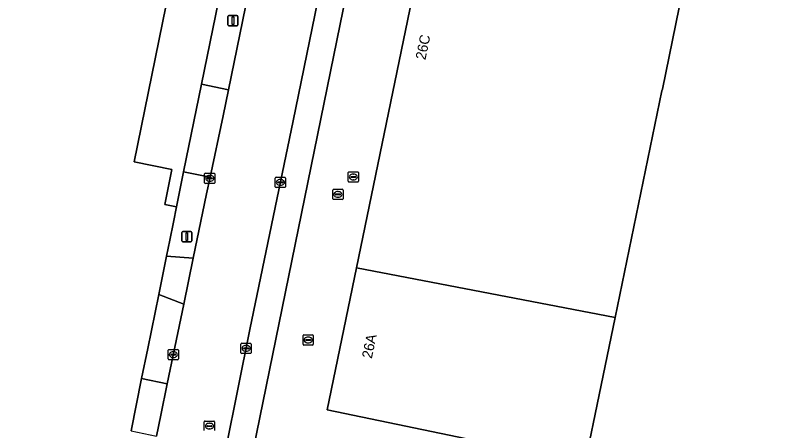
# Model space of a CAD drawing. Extents: x 157692 to 159674, y 381452 to 383291.
# Drawn here: x 158379 to 158454.9, y 382771 to 382811.5 of the extents above; entities that cross this region are included whole.
import ezdxf

# ---------------------------------------------------------------- set-up
doc = ezdxf.new("R2010")
doc.units = 0
for name, color, linetype in [('IMGEO_Erf', 7, 'Continuous'), ('IMGEO_Kolk', 7, 'Continuous'), ('IMGEO_Lichtmast', 7, 'Continuous'), ('IMGEO_Pand', 7, 'Continuous'), ('IMGEO_Pand_nummerreeks', 7, 'Continuous'), ('IMGEO_Rijbaan_lokaal_open', 7, 'Continuous'), ('IMGEO_Rioolput', 7, 'Continuous'), ('IMGEO_Voetpad_open', 7, 'Continuous')]:
    doc.layers.add(name, color=color, linetype=linetype)

msp = doc.modelspace()

# ---------------------------------------------------------------- linework, layer by layer
at = {"layer": 'IMGEO_Erf'}
for points in [[(158431.694, 382768.411), (158409.536, 382772.994), (158412.409, 382786.885), (158421.817, 382832.37), (158421.846, 382832.364), (158422.818, 382837.106), (158416.523, 382838.395), (158423.158, 382870.781)], [(158416.473, 382838.324), (158401.073, 382762.998)], [(158395.163, 382819.319), (158390.654, 382797.244), (158394.352, 382796.489), (158393.651, 382793.056), (158394.792, 382792.823), (158395.487, 382796.257), (158397.232, 382804.812), (158400.023, 382818.37)]]:
    msp.add_lwpolyline(points, dxfattribs=at)
at = {"layer": 'IMGEO_Kolk'}
for p, q in [((158397.55, 382795.197), (158397.55, 382796.049)), ((158397.625, 382796.123), (158398.477, 382796.123)), ((158398.551, 382796.049), (158398.551, 382795.197)), ((158397.809, 382795.617), (158397.809, 382795.629)), ((158398.247, 382795.58), (158397.849, 382795.58)), ((158397.852, 382795.666), (158398.25, 382795.666)), ((158398.061, 382795.343), (158398.036, 382795.343)), ((158398.038, 382795.903), (158398.063, 382795.903)), ((158398.293, 382795.629), (158398.293, 382795.617)), ((158404.462, 382794.799), (158404.462, 382795.651)), ((158404.537, 382795.725), (158405.389, 382795.725)), ((158404.721, 382795.219), (158404.721, 382795.231)), ((158405.159, 382795.182), (158404.761, 382795.182)), ((158404.764, 382795.268), (158405.162, 382795.268)), ((158404.95, 382795.505), (158404.975, 382795.505)), ((158405.205, 382795.231), (158405.205, 382795.219)), ((158405.463, 382795.651), (158405.463, 382794.799)), ((158398.477, 382795.123), (158397.625, 382795.123)), ((158405.389, 382794.725), (158404.537, 382794.725)), ((158404.973, 382794.945), (158404.948, 382794.945)), ((158410.093, 382793.622), (158410.093, 382794.474)), ((158410.168, 382794.548), (158411.02, 382794.548)), ((158411.094, 382794.474), (158411.094, 382793.622)), ((158410.352, 382794.042), (158410.352, 382794.054)), ((158410.79, 382794.005), (158410.392, 382794.005)), ((158410.395, 382794.091), (158410.793, 382794.091)), ((158410.604, 382793.768), (158410.579, 382793.768)), ((158410.581, 382794.328), (158410.606, 382794.328)), ((158410.836, 382794.054), (158410.836, 382794.042)), ((158411.02, 382793.548), (158410.168, 382793.548)), ((158407.181, 382779.398), (158407.181, 382780.25)), ((158407.256, 382780.324), (158408.108, 382780.324)), ((158407.669, 382780.104), (158407.694, 382780.104)), ((158408.182, 382780.25), (158408.182, 382779.398)), ((158401.107, 382778.574), (158401.107, 382779.426)), ((158401.182, 382779.5), (158402.034, 382779.5)), ((158401.595, 382779.28), (158401.62, 382779.28)), ((158402.108, 382779.426), (158402.108, 382778.574)), ((158408.108, 382779.324), (158407.256, 382779.324)), ((158407.44, 382779.818), (158407.44, 382779.83)), ((158407.878, 382779.781), (158407.48, 382779.781)), ((158407.483, 382779.867), (158407.881, 382779.867)), ((158407.692, 382779.544), (158407.667, 382779.544)), ((158407.924, 382779.83), (158407.924, 382779.818)), ((158393.981, 382777.967), (158393.981, 382778.819)), ((158394.056, 382778.893), (158394.908, 382778.893)), ((158394.469, 382778.673), (158394.494, 382778.673)), ((158394.982, 382778.819), (158394.982, 382777.967)), ((158402.034, 382778.5), (158401.182, 382778.5)), ((158401.366, 382778.994), (158401.366, 382779.006)), ((158401.804, 382778.957), (158401.406, 382778.957)), ((158401.409, 382779.043), (158401.807, 382779.043)), ((158401.618, 382778.72), (158401.593, 382778.72)), ((158401.85, 382779.006), (158401.85, 382778.994)), ((158394.908, 382777.893), (158394.056, 382777.893)), ((158394.24, 382778.387), (158394.24, 382778.399)), ((158394.678, 382778.35), (158394.28, 382778.35)), ((158394.283, 382778.436), (158394.681, 382778.436)), ((158394.492, 382778.113), (158394.467, 382778.113)), ((158394.724, 382778.399), (158394.724, 382778.387))]:
    msp.add_line(p, q, dxfattribs=at)
for points in [[(158397.55, 382795.197), (158397.55, 382796.049)], [(158397.625, 382796.123), (158398.477, 382796.123)], [(158398.551, 382796.049), (158398.551, 382795.197)], [(158404.462, 382794.799), (158404.462, 382795.651)], [(158404.537, 382795.725), (158405.389, 382795.725)], [(158405.463, 382795.651), (158405.463, 382794.799)], [(158398.477, 382795.123), (158397.625, 382795.123)], [(158405.389, 382794.725), (158404.537, 382794.725)], [(158410.093, 382793.622), (158410.093, 382794.474)], [(158410.168, 382794.548), (158411.02, 382794.548)], [(158411.094, 382794.474), (158411.094, 382793.622)], [(158411.02, 382793.548), (158410.168, 382793.548)], [(158407.181, 382779.398), (158407.181, 382780.25)], [(158407.256, 382780.324), (158408.108, 382780.324)], [(158408.182, 382780.25), (158408.182, 382779.398)], [(158401.107, 382778.574), (158401.107, 382779.426)], [(158401.182, 382779.5), (158402.034, 382779.5)], [(158402.108, 382779.426), (158402.108, 382778.574)], [(158408.108, 382779.324), (158407.256, 382779.324)], [(158393.981, 382777.967), (158393.981, 382778.819)], [(158394.056, 382778.893), (158394.908, 382778.893)], [(158394.982, 382778.819), (158394.982, 382777.967)], [(158402.034, 382778.5), (158401.182, 382778.5)], [(158394.908, 382777.893), (158394.056, 382777.893)]]:
    msp.add_lwpolyline(points, dxfattribs=at)
for centre, radius, start, end in [((158397.627, 382796.047), 0.0765, 91.55205, 178.44795), ((158397.627, 382796.047), 0.0765, 91.55205, 178.44795), ((158398.475, 382796.047), 0.0765, 1.55205, 88.44795), ((158398.475, 382796.047), 0.0765, 1.55205, 88.44795), ((158397.627, 382795.199), 0.0765, 181.55205, 268.44795), ((158397.627, 382795.199), 0.0765, 181.55205, 268.44795), ((158397.849, 382795.626), 0.0403, 85.87752, 175.75265), ((158397.846, 382795.616), 0.0366, 178.93798, 274.71019), ((158398.25, 382795.623), 0.043, 264.86636, 352.45326), ((158398.254, 382795.628), 0.0386, 1.73085, 96.63898), ((158398.475, 382795.199), 0.0765, 271.55205, 358.44795), ((158398.475, 382795.199), 0.0765, 271.55205, 358.44795), ((158404.539, 382795.649), 0.0765, 91.55205, 178.44795), ((158404.539, 382795.649), 0.0765, 91.55205, 178.44795), ((158404.761, 382795.228), 0.0403, 85.87752, 175.75265), ((158404.758, 382795.218), 0.0366, 178.93798, 274.71019), ((158405.162, 382795.225), 0.043, 264.86636, 352.45326), ((158405.166, 382795.23), 0.0386, 1.73085, 96.63898), ((158405.387, 382795.649), 0.0765, 1.55205, 88.44795), ((158405.387, 382795.649), 0.0765, 1.55205, 88.44795), ((158404.539, 382794.801), 0.0765, 181.55205, 268.44795), ((158404.539, 382794.801), 0.0765, 181.55205, 268.44795), ((158405.387, 382794.801), 0.0765, 271.55205, 358.44795), ((158405.387, 382794.801), 0.0765, 271.55205, 358.44795), ((158410.17, 382794.472), 0.0765, 91.55205, 178.44795), ((158410.17, 382794.472), 0.0765, 91.55205, 178.44795), ((158411.018, 382794.472), 0.0765, 1.55205, 88.44795), ((158411.018, 382794.472), 0.0765, 1.55205, 88.44795), ((158410.392, 382794.051), 0.0403, 85.87752, 175.75265), ((158410.389, 382794.041), 0.0366, 178.93798, 274.71019), ((158410.793, 382794.048), 0.043, 264.86636, 352.45326), ((158410.797, 382794.053), 0.0386, 1.73085, 96.63898), ((158410.17, 382793.624), 0.0765, 181.55205, 268.44795), ((158410.17, 382793.624), 0.0765, 181.55205, 268.44795), ((158411.018, 382793.624), 0.0765, 271.55205, 358.44795), ((158411.018, 382793.624), 0.0765, 271.55205, 358.44795), ((158407.258, 382780.248), 0.0765, 91.55205, 178.44795), ((158407.258, 382780.248), 0.0765, 91.55205, 178.44795), ((158408.106, 382780.248), 0.0765, 1.55205, 88.44795), ((158408.106, 382780.248), 0.0765, 1.55205, 88.44795), ((158401.184, 382779.424), 0.0765, 91.55205, 178.44795), ((158401.184, 382779.424), 0.0765, 91.55205, 178.44795), ((158402.032, 382779.424), 0.0765, 1.55205, 88.44795), ((158402.032, 382779.424), 0.0765, 1.55205, 88.44795), ((158407.258, 382779.4), 0.0765, 181.55205, 268.44795), ((158407.258, 382779.4), 0.0765, 181.55205, 268.44795), ((158407.48, 382779.827), 0.0403, 85.87752, 175.75265), ((158407.477, 382779.817), 0.0366, 178.93798, 274.71019), ((158407.881, 382779.824), 0.043, 264.86636, 352.45326), ((158407.885, 382779.829), 0.0386, 1.73085, 96.63898), ((158408.106, 382779.4), 0.0765, 271.55205, 358.44795), ((158408.106, 382779.4), 0.0765, 271.55205, 358.44795), ((158394.058, 382778.817), 0.0765, 91.55205, 178.44795), ((158394.058, 382778.817), 0.0765, 91.55205, 178.44795), ((158394.906, 382778.817), 0.0765, 1.55205, 88.44795), ((158394.906, 382778.817), 0.0765, 1.55205, 88.44795), ((158401.184, 382778.576), 0.0765, 181.55205, 268.44795), ((158401.184, 382778.576), 0.0765, 181.55205, 268.44795), ((158401.406, 382779.003), 0.0403, 85.87752, 175.75265), ((158401.403, 382778.993), 0.0366, 178.93798, 274.71019), ((158401.807, 382779), 0.043, 264.86636, 352.45326), ((158401.811, 382779.005), 0.0386, 1.73085, 96.63898), ((158402.032, 382778.576), 0.0765, 271.55205, 358.44795), ((158402.032, 382778.576), 0.0765, 271.55205, 358.44795), ((158394.058, 382777.969), 0.0765, 181.55205, 268.44795), ((158394.058, 382777.969), 0.0765, 181.55205, 268.44795), ((158394.28, 382778.396), 0.0403, 85.87752, 175.75265), ((158394.277, 382778.386), 0.0366, 178.93798, 274.71019), ((158394.681, 382778.393), 0.043, 264.86636, 352.45326), ((158394.685, 382778.398), 0.0386, 1.73085, 96.63898), ((158394.906, 382777.969), 0.0765, 271.55205, 358.44795), ((158394.906, 382777.969), 0.0765, 271.55205, 358.44795)]:
    msp.add_arc(centre, radius, start, end, dxfattribs=at)
for centre, major_axis, ratio, start_param, end_param in [((158398.037, 382795.623), (-0.387, 0.002), 0.722429, 4.712389, 7.853982), ((158398.062, 382795.623), (-0.39, 0.002), 0.717154, 1.570796, 4.712389), ((158404.949, 382795.225), (-0.387, 0.002), 0.722429, 4.712389, 7.853982), ((158404.974, 382795.225), (-0.39, 0.002), 0.717154, 1.570796, 4.712389), ((158410.58, 382794.048), (-0.387, 0.002), 0.722429, 4.712389, 7.853982), ((158410.605, 382794.048), (-0.39, 0.002), 0.717154, 1.570796, 4.712389), ((158407.668, 382779.824), (-0.387, 0.002), 0.722429, 4.712389, 7.853982), ((158407.693, 382779.824), (-0.39, 0.002), 0.717154, 1.570796, 4.712389), ((158401.594, 382779), (-0.387, 0.002), 0.722429, 4.712389, 7.853982), ((158401.619, 382779), (-0.39, 0.002), 0.717154, 1.570796, 4.712389), ((158394.468, 382778.393), (-0.387, 0.002), 0.722429, 4.712389, 7.853982), ((158394.493, 382778.393), (-0.39, 0.002), 0.717154, 1.570796, 4.712389)]:
    msp.add_ellipse(centre, major_axis=major_axis, ratio=ratio, start_param=start_param, end_param=end_param, dxfattribs=at)
at = {"layer": 'IMGEO_Lichtmast'}
for p, q in [((158399.822, 382810.637), (158399.822, 382811.437)), ((158399.822, 382811.437), (158399.822, 382810.637)), ((158399.922, 382811.537), (158400.712, 382811.537)), ((158400.712, 382811.537), (158399.922, 382811.537)), ((158400.812, 382811.437), (158400.812, 382810.637)), ((158400.812, 382810.637), (158400.812, 382811.437)), ((158400.712, 382810.537), (158399.922, 382810.537)), ((158399.922, 382810.537), (158400.712, 382810.537)), ((158395.318, 382789.526), (158395.318, 382790.326)), ((158395.318, 382790.326), (158395.318, 382789.526)), ((158395.418, 382790.426), (158396.208, 382790.426)), ((158396.208, 382790.426), (158395.418, 382790.426)), ((158396.308, 382790.326), (158396.308, 382789.526)), ((158396.308, 382789.526), (158396.308, 382790.326)), ((158396.208, 382789.426), (158395.418, 382789.426)), ((158395.418, 382789.426), (158396.208, 382789.426))]:
    msp.add_line(p, q, dxfattribs=at)
for points in [[(158400.242, 382811.412), (158400.392, 382811.412), (158400.392, 382810.662), (158400.242, 382810.662), (158400.242, 382811.412)], [(158395.738, 382790.301), (158395.888, 382790.301), (158395.888, 382789.551), (158395.738, 382789.551), (158395.738, 382790.301)]]:
    msp.add_lwpolyline(points, dxfattribs=at)
for centre, start, end in [((158399.922, 382811.437), 90, 180), ((158399.922, 382811.437), 90, 180), ((158400.712, 382811.437), 0, 90), ((158400.712, 382811.437), 360, 90), ((158399.922, 382810.637), 180, 270), ((158399.922, 382810.637), 180, 270), ((158400.712, 382810.637), 270, 0), ((158400.712, 382810.637), 270, 0), ((158395.418, 382790.326), 90, 180), ((158395.418, 382790.326), 90, 180), ((158396.208, 382790.326), 0, 90), ((158396.208, 382790.326), 360, 90), ((158395.418, 382789.526), 180, 270), ((158395.418, 382789.526), 180, 270), ((158396.208, 382789.526), 270, 0), ((158396.208, 382789.526), 270, 0)]:
    msp.add_arc(centre, 0.1, start, end, dxfattribs=at)
at = {"layer": 'IMGEO_Pand'}
for points in [[(158479.048, 382859.194), (158454.493, 382864.273), (158447.07, 382827.197), (158446.966, 382826.677), (158443.993, 382812.305), (158442.344, 382804.331), (158442.309, 382804.162), (158437.726, 382782.008), (158433.265, 382760.44), (158431.105, 382750), (158429.797, 382743.677), (158441.575, 382741.24), (158454.071, 382738.655), (158454.115, 382738.868), (158455.085, 382743.552), (158456.421, 382750)], [(158443.993, 382812.305), (158446.966, 382826.677), (158447.07, 382827.197), (158421.846, 382832.364), (158421.817, 382832.37), (158412.409, 382786.885), (158437.726, 382782.008), (158442.309, 382804.162), (158442.344, 382804.331)], [(158412.409, 382786.885), (158409.536, 382772.994), (158431.694, 382768.411), (158430.178, 382761.082), (158433.265, 382760.44), (158437.726, 382782.008)]]:
    msp.add_lwpolyline(points, close=True, dxfattribs=at)
msp.add_lwpolyline([(158390.345, 382770.944), (158391.381, 382776.04), (158391.978, 382778.979), (158392.337, 382780.743), (158393.053, 382784.269), (158393.815, 382788.014), (158394.129, 382789.563), (158394.488, 382791.327), (158394.792, 382792.823), (158393.651, 382793.056), (158394.352, 382796.489), (158390.654, 382797.244), (158395.163, 382819.319), (158397.065, 382828.627), (158360.814, 382836.032), (158359.891, 382831.516), (158358.912, 382826.723), (158345.531, 382762.328)], dxfattribs=at)
at = {"layer": 'IMGEO_Rijbaan_lokaal_open'}
msp.add_lwpolyline([(158398.472, 382763.495), (158401.978, 382780.836), (158406.209, 382801.237), (158410.458, 382821.925), (158413.874, 382838.861), (158415.992, 382849.364), (158409.307, 382850.81), (158405.732, 382832.927), (158404.267, 382825.598), (158402.67, 382817.828), (158399.894, 382804.266), (158399.372, 382801.716), (158398.075, 382795.728), (158397.725, 382794.113), (158396.424, 382787.803), (158395.499, 382783.32), (158393.891, 382775.522), (158393.264, 382772.481), (158392.847, 382770.428)], dxfattribs=at)
at = {"layer": 'IMGEO_Rioolput'}
for p, q in [((158411.601, 382795.332), (158411.601, 382796.184)), ((158411.676, 382796.258), (158412.528, 382796.258)), ((158412.089, 382796.038), (158412.114, 382796.038)), ((158412.602, 382796.184), (158412.602, 382795.332)), ((158412.528, 382795.258), (158411.676, 382795.258)), ((158411.86, 382795.752), (158411.86, 382795.764)), ((158412.298, 382795.715), (158411.9, 382795.715)), ((158411.903, 382795.801), (158412.301, 382795.801)), ((158412.112, 382795.478), (158412.087, 382795.478)), ((158412.344, 382795.764), (158412.344, 382795.752)), ((158397.519, 382770.974), (158397.519, 382771.826)), ((158397.594, 382771.9), (158398.446, 382771.9)), ((158398.007, 382771.68), (158398.032, 382771.68)), ((158398.52, 382771.826), (158398.52, 382770.974)), ((158397.778, 382771.394), (158397.778, 382771.406)), ((158398.216, 382771.357), (158397.818, 382771.357)), ((158397.821, 382771.443), (158398.219, 382771.443)), ((158398.03, 382771.12), (158398.005, 382771.12)), ((158398.262, 382771.406), (158398.262, 382771.394))]:
    msp.add_line(p, q, dxfattribs=at)
for points in [[(158411.601, 382795.332), (158411.601, 382796.184)], [(158411.676, 382796.258), (158412.528, 382796.258)], [(158412.602, 382796.184), (158412.602, 382795.332)], [(158412.528, 382795.258), (158411.676, 382795.258)], [(158397.519, 382770.974), (158397.519, 382771.826)], [(158397.594, 382771.9), (158398.446, 382771.9)], [(158398.52, 382771.826), (158398.52, 382770.974)]]:
    msp.add_lwpolyline(points, dxfattribs=at)
for centre, radius, start, end in [((158411.678, 382796.182), 0.0765, 91.55205, 178.44795), ((158411.678, 382796.182), 0.0765, 91.55205, 178.44795), ((158412.526, 382796.182), 0.0765, 1.55205, 88.44795), ((158412.526, 382796.182), 0.0765, 1.55205, 88.44795), ((158411.678, 382795.334), 0.0765, 181.55205, 268.44795), ((158411.678, 382795.334), 0.0765, 181.55205, 268.44795), ((158411.9, 382795.761), 0.0403, 85.87752, 175.75265), ((158411.897, 382795.751), 0.0366, 178.93798, 274.71019), ((158412.301, 382795.758), 0.043, 264.86636, 352.45326), ((158412.305, 382795.763), 0.0386, 1.73085, 96.63898), ((158412.526, 382795.334), 0.0765, 271.55205, 358.44795), ((158412.526, 382795.334), 0.0765, 271.55205, 358.44795), ((158397.596, 382771.824), 0.0765, 91.55205, 178.44795), ((158397.596, 382771.824), 0.0765, 91.55205, 178.44795), ((158398.444, 382771.824), 0.0765, 1.55205, 88.44795), ((158398.444, 382771.824), 0.0765, 1.55205, 88.44795), ((158397.818, 382771.403), 0.0403, 85.87752, 175.75265), ((158397.815, 382771.393), 0.0366, 178.93798, 274.71019), ((158398.219, 382771.4), 0.043, 264.86636, 352.45326), ((158398.223, 382771.405), 0.0386, 1.73085, 96.63898)]:
    msp.add_arc(centre, radius, start, end, dxfattribs=at)
for centre, major_axis, ratio, start_param, end_param in [((158412.088, 382795.758), (-0.387, 0.002), 0.722429, 4.712389, 7.853982), ((158412.113, 382795.758), (-0.39, 0.002), 0.717154, 1.570796, 4.712389), ((158398.006, 382771.4), (-0.387, 0.002), 0.722429, 4.712389, 7.853982), ((158398.031, 382771.4), (-0.39, 0.002), 0.717154, 1.570796, 4.712389)]:
    msp.add_ellipse(centre, major_axis=major_axis, ratio=ratio, start_param=start_param, end_param=end_param, dxfattribs=at)
at = {"layer": 'IMGEO_Voetpad_open'}
for points in [[(158401.073, 382762.998), (158416.473, 382838.324), (158413.874, 382838.861), (158410.458, 382821.925), (158406.209, 382801.237), (158401.978, 382780.836), (158398.472, 382763.495)], [(158399.894, 382804.266), (158402.67, 382817.828), (158400.023, 382818.37), (158397.232, 382804.812)], [(158399.894, 382804.266), (158397.232, 382804.812), (158395.487, 382796.257), (158398.075, 382795.728), (158399.372, 382801.716)], [(158397.725, 382794.113), (158398.075, 382795.728), (158395.487, 382796.257), (158394.792, 382792.823), (158394.488, 382791.327), (158394.129, 382789.563), (158393.815, 382788.014), (158396.424, 382787.803)], [(158395.499, 382783.32), (158396.424, 382787.803), (158393.815, 382788.014), (158393.053, 382784.269)], [(158395.499, 382783.32), (158393.053, 382784.269), (158392.337, 382780.743), (158391.978, 382778.979), (158391.381, 382776.04), (158393.891, 382775.522)], [(158392.847, 382770.428), (158393.264, 382772.481), (158393.891, 382775.522), (158391.381, 382776.04), (158390.345, 382770.944)]]:
    msp.add_lwpolyline(points, close=True, dxfattribs=at)

# ---------------------------------------------------------------- texts
at = {"layer": 'IMGEO_Pand_nummerreeks'}
for s, rotation, p in [('26C', 78.31187, (158419.154, 382807.151)), ('26A', 78.31459, (158413.909, 382777.947))]:
    msp.add_text(s, height=1, rotation=rotation, dxfattribs=at).set_placement(p)

doc.saveas('drawing.dxf')
